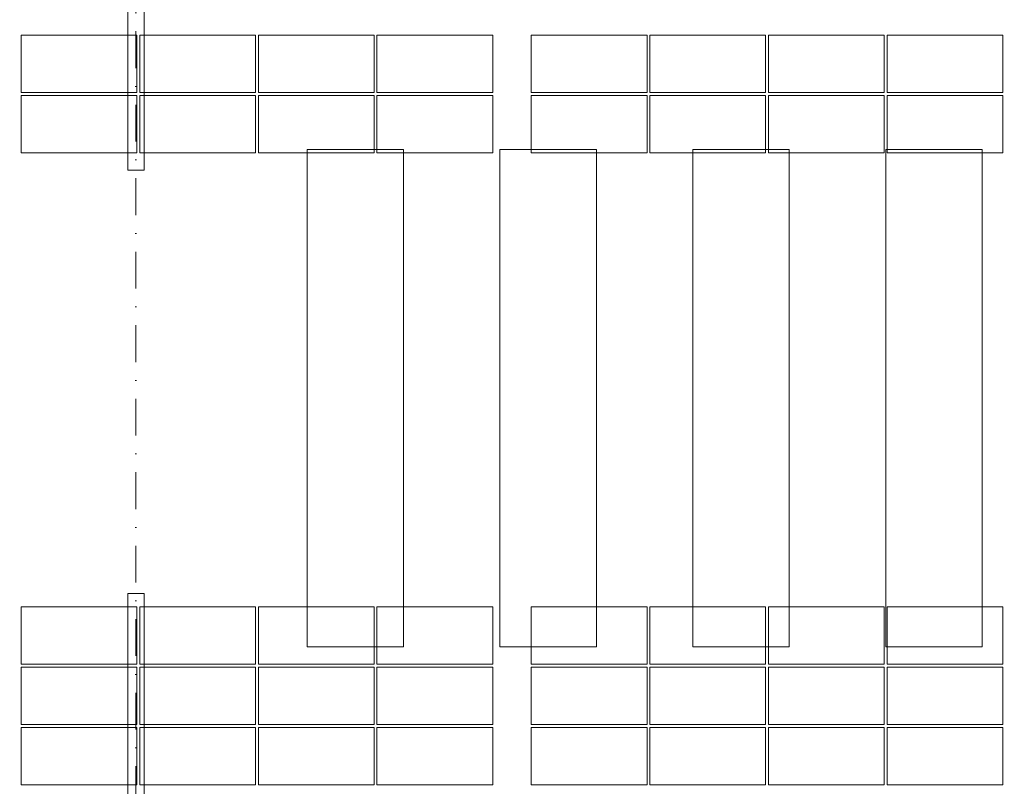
# Model space of a CAD drawing. Header units: millimetres. Extents: x -1695604 to 5289369, y -1488057 to 2187451.
# Tile 549 of 656: x 364795 to 375005, y 153305 to 161255. Entities that reach past the tile are written whole.
import ezdxf
from ezdxf import colors
from ezdxf.entities.mleader import LeaderData, LeaderLine
from ezdxf.math import Vec2, Vec3

# ---------------------------------------------------------------- set-up
doc = ezdxf.new("R2010")
doc.units = ezdxf.units.MM
doc.linetypes.add('CENTERX2', pattern=[101.6, 63.5, -12.7, 12.7, -12.7])
doc.linetypes.add('DASHDOT', pattern=[25.4, 12.7, -6.35, 0, -6.35])
for name, color, linetype, lineweight in [('____podkonstrukce FVE @ 200', 3, 'CENTERX2', 9), ('A99_FVE', 30, 'Continuous', 5), ('A99_N_txt-popis-50 @ 200', 240, 'Continuous', 9), ('A99_S_kce-demolice', 30, 'Continuous', 20), ('A99_S_osy', 1, 'CENTERX2', 5)]:
    doc.layers.add(name, color=color, linetype=linetype, lineweight=lineweight)
doc.styles.add('A99_popis', font='isocpeur.ttf')

msp = doc.modelspace()

# ---------------------------------------------------------------- linework, layer by layer
at = {"layer": 'A99_FVE', "linetype": 'Continuous', "lineweight": 15, "ltscale": 2}
for points in [[(365915, 163710), (366085, 163710), (366085, 159695), (365915, 159695)], [(365915, 155305), (366085, 155305), (366085, 149540), (365915, 149540)]]:
    msp.add_lwpolyline(points, close=True, dxfattribs=at)
at = {"layer": 'A99_FVE', "lineweight": 5, "ltscale": 2}
for points in [[(366010, 160500), (366010, 161095), (364810, 161095), (364810, 160500)], [(367240, 160500), (367240, 161095), (366040, 161095), (366040, 160500)], [(368470, 160500), (368470, 161095), (367270, 161095), (367270, 160500)], [(369700, 160500), (369700, 161095), (368500, 161095), (368500, 160500)], [(370100, 160500), (370100, 161095), (371300, 161095), (371300, 160500)], [(371330, 160500), (371330, 161095), (372530, 161095), (372530, 160500)], [(372560, 160500), (372560, 161095), (373760, 161095), (373760, 160500)], [(373790, 160500), (373790, 161095), (374990, 161095), (374990, 160500)], [(366010, 159875), (366010, 160470), (364810, 160470), (364810, 159875)], [(367240, 159875), (367240, 160470), (366040, 160470), (366040, 159875)], [(368470, 159875), (368470, 160470), (367270, 160470), (367270, 159875)], [(369700, 159875), (369700, 160470), (368500, 160470), (368500, 159875)], [(370100, 159875), (370100, 160470), (371300, 160470), (371300, 159875)], [(371330, 159875), (371330, 160470), (372530, 160470), (372530, 159875)], [(372560, 159875), (372560, 160470), (373760, 160470), (373760, 159875)], [(373790, 159875), (373790, 160470), (374990, 160470), (374990, 159875)], [(366010, 155165), (366010, 154570), (364810, 154570), (364810, 155165)], [(367240, 155165), (367240, 154570), (366040, 154570), (366040, 155165)], [(368470, 155165), (368470, 154570), (367270, 154570), (367270, 155165)], [(369700, 155165), (369700, 154570), (368500, 154570), (368500, 155165)], [(370100, 155165), (370100, 154570), (371300, 154570), (371300, 155165)], [(371330, 155165), (371330, 154570), (372530, 154570), (372530, 155165)], [(372560, 155165), (372560, 154570), (373760, 154570), (373760, 155165)], [(373790, 155165), (373790, 154570), (374990, 154570), (374990, 155165)], [(366010, 153945), (366010, 154540), (364810, 154540), (364810, 153945)], [(367240, 153945), (367240, 154540), (366040, 154540), (366040, 153945)], [(368470, 153945), (368470, 154540), (367270, 154540), (367270, 153945)], [(369700, 153945), (369700, 154540), (368500, 154540), (368500, 153945)], [(370100, 153945), (370100, 154540), (371300, 154540), (371300, 153945)], [(371330, 153945), (371330, 154540), (372530, 154540), (372530, 153945)], [(372560, 153945), (372560, 154540), (373760, 154540), (373760, 153945)], [(373790, 153945), (373790, 154540), (374990, 154540), (374990, 153945)], [(366010, 153320), (366010, 153915), (364810, 153915), (364810, 153320)], [(367240, 153320), (367240, 153915), (366040, 153915), (366040, 153320)], [(368470, 153320), (368470, 153915), (367270, 153915), (367270, 153320)], [(369700, 153320), (369700, 153915), (368500, 153915), (368500, 153320)], [(370100, 153320), (370100, 153915), (371300, 153915), (371300, 153320)], [(371330, 153320), (371330, 153915), (372530, 153915), (372530, 153320)], [(372560, 153320), (372560, 153915), (373760, 153915), (373760, 153320)], [(373790, 153320), (373790, 153915), (374990, 153915), (374990, 153320)]]:
    msp.add_lwpolyline(points, close=True, dxfattribs=at)
at = {"layer": 'A99_S_kce-demolice', "linetype": 'Continuous', "lineweight": 9}
for points in [[(367775, 159910), (368775, 159910), (368775, 154750), (367775, 154750)], [(369775, 159910), (370775, 159910), (370775, 154750), (369775, 154750)], [(371775, 159910), (372775, 159910), (372775, 154750), (371775, 154750)], [(373775, 159910), (374775, 159910), (374775, 154750), (373775, 154750)]]:
    msp.add_lwpolyline(points, close=True, dxfattribs=at)
at = {"layer": 'A99_S_osy', "linetype": 'DASHDOT', "lineweight": 5, "ltscale": 30}
msp.add_lwpolyline([(366000, 250300), (366000, 146890)], dxfattribs=at)

# ---------------------------------------------------------------- leaders
at = {"layer": '____podkonstrukce FVE @ 200', "color": 3, "linetype": 'Continuous', "lineweight": 9}
ml = msp.add_multileader_mtext('Standard', dxfattribs=at)
ml.set_content('\\A1;{\\C3;nosníky profilu Z}', color=1, style='A99_popis')
ml.set_leader_properties(color=256, linetype='ByLayer', lineweight=-1)
ml.build(insert=Vec2(0, 0))
ml.multileader.update_dxf_attribs({"dogleg_length": 200, "arrow_head_size": 300, "scale": 200})
ctx = ml.context
ctx.base_point, ctx.scale, ctx.char_height, ctx.arrow_head_size, ctx.landing_gap_size, ctx.plane_origin = Vec3(145525.1, 159540), 200, 800, 300, 1000, Vec3(143462.5, 152131.7)
notes = []
notes.append((ctx, [(0, (1, 1, 0), (144725.1, 159540), (1, 0), 800, [(0, [(138752.5, 159540)], 0, [])])]))
ctx.mtext.insert, ctx.mtext.width, ctx.mtext.defined_height, ctx.mtext.flow_direction = Vec3(146525.1, 160060), 8464.943, 1247.5, 5
at = {"layer": 'A99_N_txt-popis-50 @ 200', "lineweight": 9}
ml = msp.add_multileader_mtext('Standard', dxfattribs=at)
ml.set_content('\\A1;{\\fISOCPEUR|b1|i0|c238|p34;\\C256;ocelový nosník}', color=1, style='A99_popis')
ml.set_leader_properties(color=256, linetype='ByLayer', lineweight=-1)
ml.build(insert=Vec2(0, 0))
ml.multileader.update_dxf_attribs({"dogleg_length": 200, "arrow_head_size": 300, "scale": 200})
ctx = ml.context
ctx.base_point, ctx.scale, ctx.char_height, ctx.arrow_head_size, ctx.landing_gap_size, ctx.plane_origin = Vec3(21517.5, 160277.5), 200, 400, 300, 1000, Vec3(20965, 153699.2)
notes.append((ctx, [(0, (1, 1, 0), (20717.5, 160277.5), (1, 0), 800, [(0, [(20720, 158350)], 0, [])])]))
ctx.mtext.insert, ctx.mtext.width, ctx.mtext.defined_height, ctx.mtext.flow_direction = Vec3(22517.5, 160535.7), 3664.376, 670, 5
for ctx, leaders in notes:
    for number, flags, end, landing, length, lines in leaders:
        leader = LeaderData()
        leader.index, (leader.has_last_leader_line, leader.has_dogleg_vector, leader.attachment_direction) = number, flags
        leader.last_leader_point, leader.dogleg_vector, leader.dogleg_length = Vec3(end), Vec3(landing), length
        for number, points, colour, breaks in lines:
            line = LeaderLine()
            line.index, line.vertices, line.color, line.breaks = number, Vec3.list(points), colors.encode_raw_color(colour), breaks
            leader.lines.append(line)
        ctx.leaders.append(leader)

doc.saveas('drawing.dxf')
